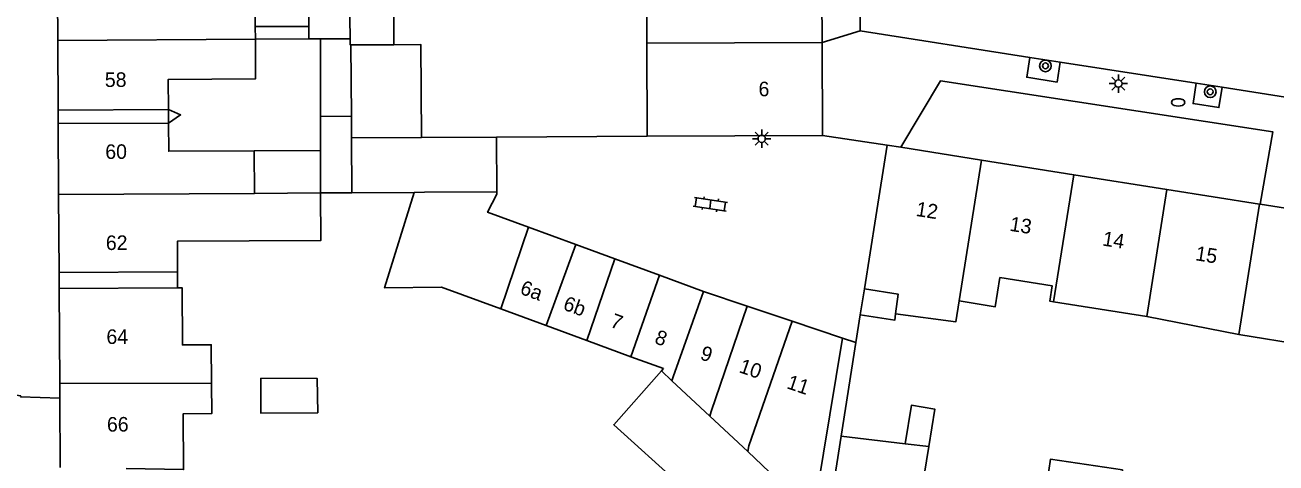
# Model space of a CAD drawing. Extents: x 132998 to 136004, y 396998 to 398512.
# Drawn here: x 133100.5 to 133186.4, y 398300.1 to 398330.2 of the extents above; entities that cross this region are included whole.
import ezdxf

# ---------------------------------------------------------------- set-up
doc = ezdxf.new("R2010")
doc.units = 0
for name, color, linetype in [('gg-afsc-erfafscheiding', 7, 'Continuous'), ('gg-afsc-hekwerk', 7, 'Continuous'), ('gg-afsc-muur', 7, 'Continuous'), ('gg-anno-huisnummerreeks BGT', 7, 'Continuous'), ('gg-bbg-bijgebouw', 7, 'Continuous'), ('gg-bbg-gedigitaliseerde bebouwing', 7, 'Continuous'), ('gg-bbg-gedigitaliseerde bebouwing onder overbouw', 7, 'Continuous'), ('gg-bbg-gedigitaliseerde bijgebouw', 7, 'Continuous'), ('gg-bbg-gedigitaliseerde overbouw', 7, 'Continuous'), ('gg-bbg-hoofdgebouw', 7, 'Continuous'), ('gg-bbg-luifel en loopbrug', 7, 'Continuous'), ('gg-bbg-pand overbouw', 7, 'Continuous'), ('gg-bbg-tussenscheiding', 7, 'Continuous'), ('gg-knt-verharding', 7, 'Continuous'), ('gt-grn-weggrens', 7, 'Continuous'), ('gt-symb-boom', 7, 'Continuous'), ('gt-symb-brandkraan', 7, 'Continuous'), ('gt-symb-klinker verharding', 7, 'Continuous'), ('gt-symb-lichtmast', 7, 'Continuous')]:
    doc.layers.add(name, color=color, linetype=linetype)

# ---------------------------------------------------------------- blocks, each defined once
blk = doc.blocks.new('gt0-BR')
at = {"layer": 'gt-symb-brandkraan'}
for centre, radius, start, end in [((-0.244, 0), 0.206, 107.56694, 252.43307), ((0.599, -2.664), 3, 106.89205, 107.56694), ((0, -0.691), 0.938, 73.10799, 106.89205), ((-0.599, -2.664), 3, 72.43309, 73.10799), ((0.244, 0), 0.206, 287.56695, 72.43309), ((0.599, 2.664), 3, 252.43307, 253.10797), ((0, 0.691), 0.938, 253.10797, 286.89206), ((-0.599, 2.664), 3, 286.89206, 287.56695)]:
    blk.add_arc(centre, radius, start, end, dxfattribs=at)
blk = doc.blocks.new('gt0-BOOM')
at = {"layer": 'gt-symb-boom'}
for radius in [0.4, 0.2]:
    blk.add_circle((0, 0), radius, dxfattribs=at)
blk = doc.blocks.new('gt0-LMAST')
at = {"layer": 'gt-symb-lichtmast'}
for p, q in [((-0.182, 0.173), (-0.447, 0.438)), ((-0.005, 0.246), (-0.005, 0.621)), ((0.172, 0.173), (0.437, 0.438)), ((-0.255, -0.004), (-0.63, -0.004)), ((-0.182, -0.181), (-0.447, -0.446)), ((-0.005, -0.254), (-0.005, -0.629)), ((0.437, -0.446), (0.172, -0.181)), ((0.245, -0.004), (0.62, -0.004))]:
    blk.add_line(p, q, dxfattribs=at)
blk.add_circle((-0.005, -0.004), 0.25, dxfattribs=at)
blk = doc.blocks.new('gt0-KL1')
at = {"layer": 'gt-symb-klinker verharding'}
for p, q in [((-1.15, 0.3), (1.15, 0.3)), ((-1, -0.3), (-1, 0.3)), ((-0.5, 0.3), (-0.5, 0.45)), ((0, -0.3), (0, 0.3)), ((0.5, 0.3), (0.5, 0.45)), ((1, -0.3), (1, 0.3)), ((-1.15, -0.3), (1.15, -0.3)), ((-0.5, -0.45), (-0.5, -0.3)), ((0.5, -0.45), (0.5, -0.3))]:
    blk.add_line(p, q, dxfattribs=at)

msp = doc.modelspace()

# ---------------------------------------------------------------- linework, layer by layer
at = {"layer": 'gg-afsc-erfafscheiding'}
for p, q in [((133157.848, 398310.298), (133157.547, 398308.388)), ((133157.547, 398308.388), (133156.533, 398301.968))]:
    msp.add_line(p, q, dxfattribs=at)
msp.add_lwpolyline([(133110.317, 398323.475), (133111.149, 398324.025), (133110.312, 398324.405)], dxfattribs=at)
at = {"layer": 'gg-afsc-hekwerk'}
msp.add_line((133155.26, 398322.62), (133159.69, 398321.96), dxfattribs=at)
at = {"layer": 'gg-afsc-muur'}
msp.add_line((133143.203, 398322.562), (133132.86, 398322.512), dxfattribs=at)
at = {"layer": 'gg-bbg-bijgebouw'}
for p, q in [((133132.878, 398318.745), (133132.86, 398322.512)), ((133138.298, 398315.124), (133135.06, 398316.312)), ((133140.98, 398314.14), (133138.298, 398315.124)), ((133144.046, 398313.015), (133140.98, 398314.14)), ((133147.081, 398311.901), (133144.046, 398313.015)), ((133150.07, 398310.897), (133147.081, 398311.901)), ((133153.166, 398309.858), (133150.07, 398310.897)), ((133156.633, 398308.695), (133153.166, 398309.858)), ((133154.722, 398297.152), (133156.633, 398308.695)), ((133156.533, 398301.968), (133155.919, 398298.076))]:
    msp.add_line(p, q, dxfattribs=at)
msp.add_lwpolyline([(133135.06, 398316.312), (133132.237, 398317.348), (133132.879, 398318.592), (133132.878, 398318.745)], dxfattribs=at)
at = {"layer": 'gg-bbg-gedigitaliseerde bebouwing'}
for p, q in [((133116.281, 398329.229), (133116.276, 398330.114)), ((133143.203, 398322.562), (133143.172, 398328.96)), ((133171.125, 398311.189), (133177.533, 398310.172)), ((133177.533, 398310.172), (133183.855, 398308.933)), ((133183.855, 398308.933), (133190.501, 398307.878))]:
    msp.add_line(p, q, dxfattribs=at)
for points in [[(133145.102, 398335.127), (133143.204, 398335.137), (133143.172, 398328.96)], [(133116.276, 398330.114), (133116.264, 398332.01), (133110.267, 398331.974), (133110.255, 398333.876)], [(133110.312, 398324.405), (133110.299, 398326.475), (133116.297, 398326.511), (133116.281, 398329.229)], [(133116.191, 398321.564), (133110.329, 398321.529), (133110.317, 398323.475)], [(133110.936, 398313.253), (133110.924, 398315.351), (133120.781, 398315.409), (133120.763, 398318.668)], [(133164.632, 398311.248), (133167.124, 398310.852), (133167.443, 398312.858), (133171.042, 398312.285), (133170.874, 398311.229), (133171.125, 398311.189)], [(133113.268, 398305.597), (133113.252, 398308.234), (133111.268, 398308.222), (133111.245, 398312.153), (133110.943, 398312.151)], [(133158.13, 398312.082), (133160.44, 398311.718), (133160.266, 398310.369)], [(133160.266, 398310.369), (133164.404, 398309.812), (133164.632, 398311.248)], [(133137.865, 398290.299), (133145.419, 398298.669), (133140.903, 398302.744), (133144.185, 398306.445)], [(133107.398, 398299.731), (133111.348, 398299.662), (133111.323, 398303.503), (133113.281, 398303.515), (133113.268, 398305.597)]]:
    msp.add_lwpolyline(points, dxfattribs=at)
at = {"layer": 'gg-bbg-gedigitaliseerde bebouwing onder overbouw'}
for p, q in [((133102.731, 398324.359), (133110.312, 398324.405)), ((133102.737, 398323.43), (133110.317, 398323.475)), ((133102.799, 398313.203), (133110.936, 398313.253)), ((133110.943, 398312.151), (133102.806, 398312.102))]:
    msp.add_line(p, q, dxfattribs=at)
at = {"layer": 'gg-bbg-gedigitaliseerde bijgebouw'}
for p, q in [((133125.79, 398328.855), (133125.79, 398335.047)), ((133119.958, 398330.114), (133119.958, 398331.315)), ((133119.958, 398329.251), (133119.958, 398330.114)), ((133120.763, 398329.255), (133119.958, 398329.251)), ((133120.763, 398323.931), (133120.763, 398329.255)), ((133125.79, 398328.855), (133122.843, 398328.84)), ((133122.843, 398328.84), (133122.881, 398323.943)), ((133120.763, 398321.591), (133120.763, 398323.931)), ((133122.881, 398323.943), (133122.892, 398322.464)), ((133127.691, 398322.487), (133122.892, 398322.464)), ((133132.86, 398322.512), (133127.691, 398322.487)), ((133120.763, 398321.591), (133116.191, 398321.564)), ((133120.763, 398318.668), (133122.921, 398318.682)), ((133122.921, 398318.682), (133127.198, 398318.708)), ((133133.145, 398310.703), (133136.272, 398309.555)), ((133136.272, 398309.555), (133139.065, 398308.529)), ((133139.065, 398308.529), (133142.086, 398307.42)), ((133142.086, 398307.42), (133144.322, 398306.599)), ((133144.185, 398306.445), (133144.322, 398306.599)), ((133156.533, 398301.968), (133160.937, 398301.437)), ((133162.546, 398301.243), (133162.02, 398297.981))]:
    msp.add_line(p, q, dxfattribs=at)
for points in [[(133127.198, 398318.708), (133125.157, 398312.144), (133129.071, 398312.199), (133133.145, 398310.703)], [(133120.586, 398303.56), (133120.521, 398305.928), (133116.662, 398305.94), (133116.666, 398303.536), (133120.586, 398303.56)], [(133162.546, 398301.243), (133162.962, 398303.82), (133161.363, 398304.078), (133160.937, 398301.437)], [(133174.956, 398293.676), (133175.86, 398299.637), (133170.921, 398300.386), (133170.683, 398298.815)]]:
    msp.add_lwpolyline(points, dxfattribs=at)
at = {"layer": 'gg-bbg-gedigitaliseerde overbouw'}
for p, q in [((133110.317, 398323.475), (133110.312, 398324.405)), ((133110.936, 398313.253), (133110.943, 398312.151))]:
    msp.add_line(p, q, dxfattribs=at)
at = {"layer": 'gg-bbg-hoofdgebouw'}
for p, q in [((133155.229, 398329), (133155.198, 398335.19)), ((133102.702, 398329.147), (133102.674, 398333.83)), ((133102.731, 398324.359), (133102.702, 398329.147)), ((133155.26, 398322.62), (133155.229, 398329)), ((133102.766, 398318.554), (133102.737, 398323.43)), ((133155.26, 398322.62), (133143.203, 398322.562)), ((133159.69, 398321.96), (133158.91, 398317.02)), ((133160.63, 398321.811), (133159.69, 398321.96)), ((133166.169, 398320.932), (133160.63, 398321.811)), ((133172.512, 398319.925), (133166.169, 398320.932)), ((133178.92, 398318.908), (133172.512, 398319.925)), ((133185.277, 398317.899), (133178.92, 398318.908)), ((133102.799, 398313.203), (133102.766, 398318.554)), ((133185.317, 398317.893), (133185.277, 398317.899)), ((133191.924, 398316.844), (133185.317, 398317.893)), ((133158.91, 398317.02), (133158.13, 398312.082)), ((133102.845, 398305.58), (133102.806, 398312.102)), ((133102.851, 398304.567), (133102.845, 398305.58)), ((133102.88, 398299.81), (133102.851, 398304.567))]:
    msp.add_line(p, q, dxfattribs=at)
at = {"layer": 'gg-bbg-luifel en loopbrug'}
for p, q in [((133119.958, 398330.114), (133116.276, 398330.114)), ((133119.958, 398329.251), (133116.281, 398329.229)), ((133158.13, 398312.082), (133157.848, 398310.298))]:
    msp.add_line(p, q, dxfattribs=at)
for points in [[(133127.691, 398322.487), (133127.66, 398328.864), (133125.79, 398328.855)], [(133160.266, 398310.369), (133160.209, 398309.927), (133157.848, 398310.298)]]:
    msp.add_lwpolyline(points, dxfattribs=at)
at = {"layer": 'gg-bbg-pand overbouw'}
for p, q in [((133102.731, 398324.359), (133102.737, 398323.43)), ((133102.799, 398313.203), (133102.806, 398312.102))]:
    msp.add_line(p, q, dxfattribs=at)
at = {"layer": 'gg-bbg-tussenscheiding'}
for p, q in [((133122.799, 398329.268), (133122.727, 398334.618)), ((133116.281, 398329.229), (133102.702, 398329.147)), ((133120.763, 398329.255), (133122.799, 398329.268)), ((133143.172, 398328.96), (133155.229, 398329)), ((133120.763, 398323.931), (133122.881, 398323.943)), ((133122.892, 398322.464), (133122.921, 398318.682)), ((133116.218, 398318.639), (133116.191, 398321.564)), ((133120.763, 398318.668), (133120.763, 398321.591)), ((133164.632, 398311.248), (133166.169, 398320.932)), ((133171.125, 398311.189), (133172.512, 398319.925)), ((133178.92, 398318.908), (133177.533, 398310.172)), ((133102.766, 398318.554), (133116.218, 398318.639)), ((133120.763, 398318.668), (133116.218, 398318.639)), ((133127.198, 398318.708), (133127.9, 398318.713)), ((133127.9, 398318.713), (133132.878, 398318.745)), ((133185.277, 398317.899), (133183.855, 398308.933)), ((133135.06, 398316.312), (133133.145, 398310.703)), ((133138.298, 398315.124), (133136.272, 398309.555)), ((133140.98, 398314.14), (133139.065, 398308.529)), ((133144.046, 398313.015), (133142.086, 398307.42)), ((133147.081, 398311.901), (133145, 398306.041)), ((133150.07, 398310.897), (133147.606, 398303.658)), ((133153.166, 398309.858), (133150.195, 398301.291)), ((133144.185, 398306.445), (133144.904, 398305.771)), ((133145, 398306.041), (133144.904, 398305.771)), ((133102.845, 398305.58), (133113.268, 398305.597)), ((133144.904, 398305.771), (133147.498, 398303.34)), ((133147.606, 398303.658), (133147.498, 398303.34)), ((133147.498, 398303.34), (133150.109, 398300.894)), ((133150.195, 398301.291), (133150.109, 398300.894)), ((133150.109, 398300.894), (133152.097, 398299.03)), ((133160.937, 398301.437), (133162.546, 398301.243))]:
    msp.add_line(p, q, dxfattribs=at)
msp.add_lwpolyline([(133122.799, 398329.268), (133122.805, 398328.84), (133122.843, 398328.84)], dxfattribs=at)
at = {"layer": 'gg-knt-verharding'}
for p, q in [((133157.81, 398339.969), (133157.84, 398329.8)), ((133157.84, 398329.8), (133169.503, 398327.985)), ((133169.503, 398327.985), (133171.586, 398327.661)), ((133171.586, 398327.661), (133180.926, 398326.207)), ((133180.926, 398326.207), (133182.705, 398325.93)), ((133182.705, 398325.93), (133188.389, 398325.045))]:
    msp.add_line(p, q, dxfattribs=at)
for points in [[(133171.586, 398327.661), (133171.372, 398326.288), (133169.29, 398326.616), (133169.503, 398327.985)], [(133160.63, 398321.811), (133163.36, 398326.38), (133186.187, 398322.87), (133185.317, 398317.893)], [(133182.705, 398325.93), (133182.488, 398324.536), (133180.709, 398324.813), (133180.926, 398326.207)], [(133098.337, 398305.001), (133100.164, 398304.726), (133100.146, 398304.649), (133102.851, 398304.567)]]:
    msp.add_lwpolyline(points, dxfattribs=at)
at = {"layer": 'gt-grn-weggrens'}
for p, q in [((133157.84, 398329.8), (133155.229, 398329)), ((133156.633, 398308.695), (133157.547, 398308.388))]:
    msp.add_line(p, q, dxfattribs=at)

# ---------------------------------------------------------------- block references
at = {"layer": 'gt-symb-boom'}
for p in [(133170.568, 398327.402), (133181.892, 398325.622)]:
    msp.add_blockref('gt0-BOOM', p, dxfattribs=at)
at = {"layer": 'gt-symb-brandkraan'}
msp.add_blockref('gt0-BR', (133179.69, 398324.889), dxfattribs=at)
at = {"layer": 'gt-symb-klinker verharding', "rotation": -8.567589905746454}
msp.add_blockref('gt0-KL1', (133147.544, 398317.891), dxfattribs=at)
at = {"layer": 'gt-symb-lichtmast'}
for p in [(133175.587, 398326.185), (133151.076, 398322.4)]:
    msp.add_blockref('gt0-LMAST', p, dxfattribs=at)

# ---------------------------------------------------------------- texts
at = {"layer": 'gg-anno-huisnummerreeks BGT'}
for s, rotation, p in [('58', 0.3, (133105.944, 398325.95)), ('6', 0.3, (133150.858, 398325.311)), ('60', 0.3, (133105.974, 398321.004)), ('12', 351, (133161.624, 398317.097)), ('13', 351, (133168.066, 398316.075)), ('62', 0.3, (133106.013, 398314.747)), ('14', 351, (133174.442, 398315.063)), ('15', 351, (133180.824, 398314.05)), ('6a', 339.9, (133134.399, 398311.761)), ('6b', 339.9, (133137.359, 398310.675)), ('7', 339.9, (133140.598, 398309.487)), ('64', 0.3, (133106.052, 398308.292)), ('8', 339.8, (133143.648, 398308.368)), ('9', 341.4, (133146.775, 398307.257)), ('10', 341.4, (133149.45, 398306.359)), ('11', 341.5, (133152.731, 398305.257)), ('66', 0.3, (133106.088, 398302.27))]:
    msp.add_text(s, height=1, rotation=rotation, dxfattribs=at).set_placement(p)

doc.saveas('drawing.dxf')
